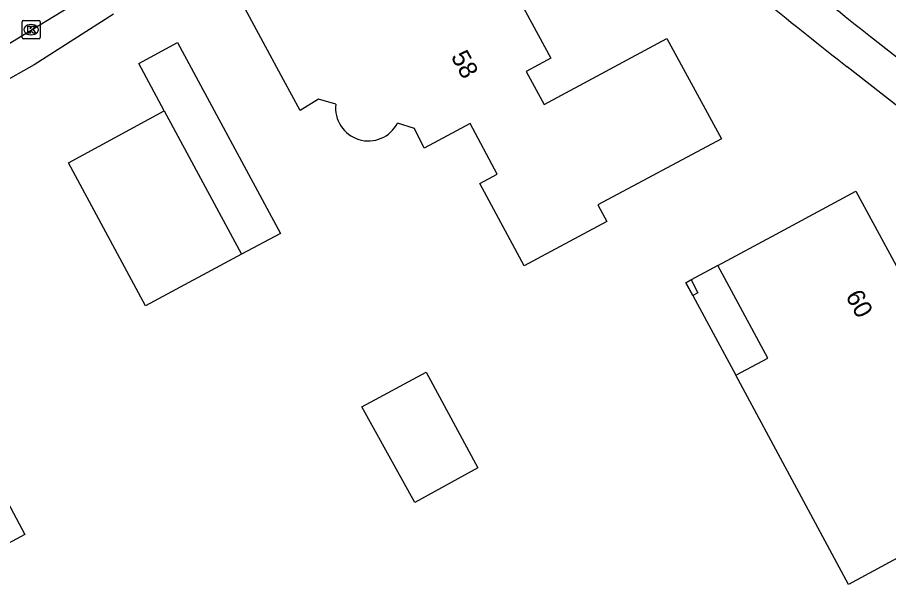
# Model space of a CAD drawing. Extents: x 157321 to 158827, y 386650 to 388532.
# Drawn here: x 158002.92 to 158050.96, y 387191.23 to 387222.54 of the extents above; entities that cross this region are included whole.
import ezdxf

# ---------------------------------------------------------------- set-up
doc = ezdxf.new("R2010")
doc.units = 0
for name, color, linetype in [('IMGEO_Kolk', 7, 'Continuous'), ('IMGEO_Pand', 7, 'Continuous'), ('IMGEO_Pand_nummerreeks', 7, 'Continuous'), ('IMGEO_Pand_overbouw', 7, 'Continuous'), ('IMGEO_Rijbaan_lokaal_gesloten', 7, 'Continuous'), ('IMGEO_Voetpad_open', 7, 'Continuous')]:
    doc.layers.add(name, color=color, linetype=linetype)

msp = doc.modelspace()

# ---------------------------------------------------------------- linework, layer by layer
at = {"layer": 'IMGEO_Kolk'}
for p, q in [((158003.17, 387221.436), (158003.17, 387222.288)), ((158003.245, 387222.362), (158004.097, 387222.362)), ((158004.171, 387222.288), (158004.171, 387221.436)), ((158003.658, 387222.142), (158003.683, 387222.142)), ((158004.097, 387221.362), (158003.245, 387221.362)), ((158003.681, 387221.582), (158003.656, 387221.582))]:
    msp.add_line(p, q, dxfattribs=at)
for points in [[(158003.17, 387221.436), (158003.17, 387222.288)], [(158003.245, 387222.362), (158004.097, 387222.362)], [(158004.171, 387222.288), (158004.171, 387221.436)], [(158003.491, 387222.062), (158003.614, 387222.062), (158003.614, 387221.911), (158003.744, 387222.062), (158003.908, 387222.062), (158003.762, 387221.911), (158003.915, 387221.662), (158003.763, 387221.662), (158003.678, 387221.826), (158003.614, 387221.759), (158003.614, 387221.662), (158003.491, 387221.662), (158003.491, 387222.062)], [(158004.097, 387221.362), (158003.245, 387221.362)]]:
    msp.add_lwpolyline(points, dxfattribs=at)
for centre, start, end in [((158003.247, 387222.286), 91.552, 178.448), ((158003.247, 387222.286), 91.552, 178.448), ((158004.095, 387222.286), 1.552, 88.448), ((158004.095, 387222.286), 1.552, 88.448), ((158003.247, 387221.438), 181.552, 268.448), ((158003.247, 387221.438), 181.552, 268.448), ((158004.095, 387221.438), 271.552, 358.448), ((158004.095, 387221.438), 271.552, 358.448)]:
    msp.add_arc(centre, 0.0765, start, end, dxfattribs=at)
for centre, major_axis, ratio, start_param, end_param in [((158003.657, 387221.862), (-0.387, 0.002), 0.722429, 4.712389, 7.853982), ((158003.682, 387221.862), (-0.39, 0.002), 0.717154, 1.570796, 4.712389)]:
    msp.add_ellipse(centre, major_axis=major_axis, ratio=ratio, start_param=start_param, end_param=end_param, dxfattribs=at)
at = {"layer": 'IMGEO_Pand'}
for points in [[(158020.478, 387217.759), (158019.526, 387218.031), (158018.513, 387217.404), (158017.597, 387219.095), (158015.216, 387223.492), (158021.325, 387226.81), (158021.648, 387226.195), (158023.942, 387227.469), (158024.194, 387228.337), (158026.633, 387227.589), (158025.85, 387225.127), (158026.514, 387223.846), (158028.181, 387224.71), (158029.539, 387225.447), (158032.335, 387220.291), (158030.977, 387219.555), (158031.968, 387217.728), (158038.739, 387221.376), (158041.736, 387215.851), (158034.922, 387212.204), (158035.414, 387211.285), (158031.826, 387209.364), (158030.858, 387208.842), (158028.411, 387213.385)], [(158011.015, 387217.394), (158009.608, 387220.004), (158011.743, 387221.156), (158017.416, 387210.635), (158015.28, 387209.484)], [(158015.28, 387209.484), (158009.989, 387206.633), (158005.733, 387214.53), (158011.015, 387217.394)], [(158011.015, 387217.394), (158015.28, 387209.484)], [(158028.411, 387213.385), (158029.379, 387213.907), (158027.88, 387216.691), (158025.345, 387215.33), (158024.823, 387216.416), (158023.882, 387216.716)], [(158044.753, 387210.598), (158049.154, 387212.97), (158051.967, 387207.785), (158052.229, 387207.301), (158051.589, 387206.954), (158052.447, 387205.371), (158053.089, 387205.719), (158053.399, 387205.148), (158054.518, 387203.082), (158057.835, 387204.881), (158061.472, 387198.164), (158057.074, 387195.787), (158048.748, 387191.287), (158042.535, 387202.813), (158044.296, 387203.762), (158041.543, 387208.867), (158044.753, 387210.598)], [(158040.065, 387208.07), (158040.444, 387207.366), (158040.163, 387207.214), (158039.783, 387207.918), (158040.065, 387208.07)], [(158000, 387200.268), (158003.33, 387194.04), (158000, 387192.26), (157995.244, 387189.717), (157992.951, 387193.957), (157993.347, 387194.172), (157992.395, 387195.931), (157991.999, 387195.716), (157989.054, 387201.158), (157991.306, 387202.376), (157990.865, 387203.191), (157994.47, 387205.13), (157994.911, 387204.314), (157997.185, 387205.533), (158000, 387200.268)], [(158025.462, 387202.991), (158028.307, 387197.72), (158024.832, 387195.797), (158021.911, 387201.074), (158025.462, 387202.991)]]:
    msp.add_lwpolyline(points, dxfattribs=at)
msp.add_arc((158022.272, 387217.539), 1.808, 172.9946, 332.9348, dxfattribs=at)
at = {"layer": 'IMGEO_Pand_overbouw'}
msp.add_lwpolyline([(158041.543, 387208.867), (158040.065, 387208.07), (158039.783, 387207.918), (158040.163, 387207.214), (158042.535, 387202.813), (158044.296, 387203.762)], close=True, dxfattribs=at)
at = {"layer": 'IMGEO_Rijbaan_lokaal_gesloten'}
msp.add_lwpolyline([(158007.352, 387224.083), (158001.355, 387220.426)], dxfattribs=at)
at = {"layer": 'IMGEO_Voetpad_open'}
for points in [[(158008.21, 387222.708), (158003.847, 387219.918), (158001.936, 387218.855)], [(158049.964, 387221.488), (158065.904, 387209.026)], [(158094.77, 387183.795), (158072.482, 387201.21), (158048.683, 387219.809)]]:
    msp.add_lwpolyline(points, dxfattribs=at)
for centre, radius, start, end in [((158190.413, 387400.939), 227.879, 229.07521, 231.95121), ((158189.84, 387400.658), 229.415, 229.16079, 232.02714)]:
    msp.add_arc(centre, radius, start, end, dxfattribs=at)

# ---------------------------------------------------------------- texts
at = {"layer": 'IMGEO_Pand_nummerreeks'}
for s, rotation, p in [('58', 298.4752, (158026.798, 387220.379)), ('60', 298.4815, (158048.56, 387207.186))]:
    msp.add_text(s, height=1, rotation=rotation, dxfattribs=at).set_placement(p)

doc.saveas('drawing.dxf')
